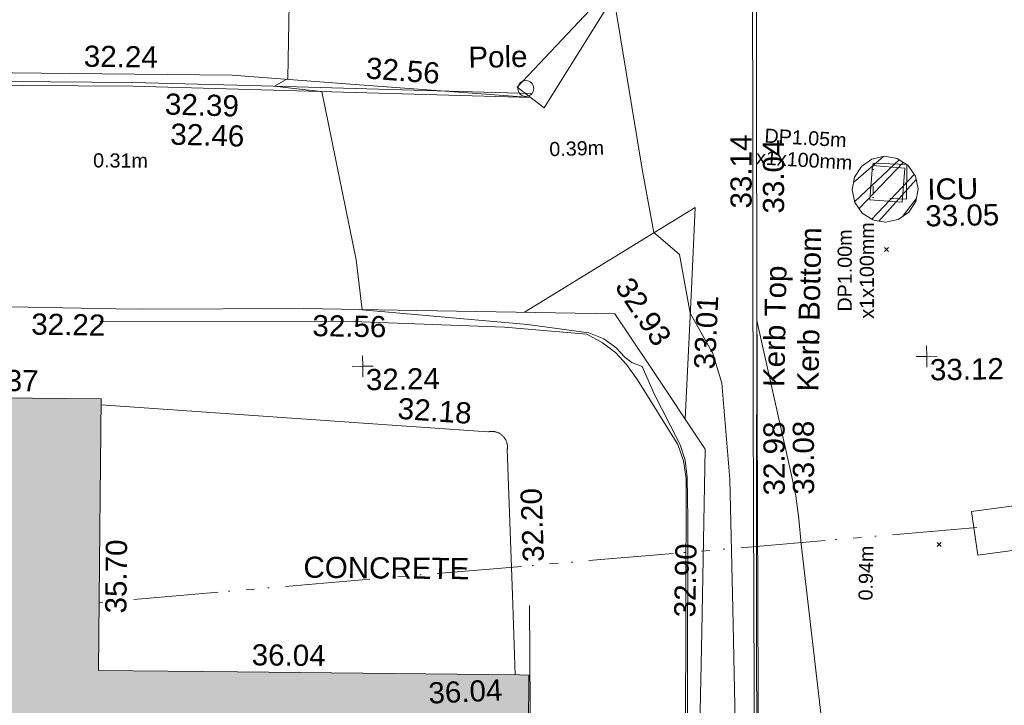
# Model space of a CAD drawing. Header units: millimetres. Extents: x -290717 to 520720, y -103372 to 287762.
# Tile 304 of 375: x 167488 to 184944, y 251636 to 263789. Entities that reach past the tile are written whole.
import ezdxf

# ---------------------------------------------------------------- set-up
doc = ezdxf.new("R2010")
doc.units = ezdxf.units.MM
for name, pattern in [('IMPORT-HIDDEN2 _3_', [4762.5, 3175, -1587.5]), ('IMPORT-UG_DRAINAGE_SURFACE_QLB4 _2_', [2700, 1500, -300.0000000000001, 0, -250, 150, -300.0000000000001, 0, -200]), ('IMPORT-UG_ELEC_LV_QLB2 _2_', [2700, 1500, -300.0000000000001, 0, -250, 150, -300.0000000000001, 0, -200]), ('IMPORT-UG_ELEC_STREET LIGHTING_QLB2 _2_', [2700, 1500, -300.0000000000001, 0, -250, 150, -300.0000000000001, 0, -200]), ('IMPORT-UG_UNIDENTIFIED_QLA _2_', [2350, 1500, -300.0000000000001, 0, -50, 150, -300.0000000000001, 0, -50])]:
    doc.linetypes.add(name, pattern=pattern)
for name, color, linetype, lineweight, true_color in [('00_TOPO_FURN_POLE', 7, 'Continuous', 9, 0x666666), ('00_UAV_BUILDING_CANOPY', 7, 'Continuous', 9, 0xff7fff), ('00_UAV_CONCRETE', 9, 'Continuous', 9, 0x808080), ('00_UAV_FENCE', 7, 'Continuous', 9, 0x264c2f), ('00_UAV_FORM_LINES', 7, 'Continuous', 9, 0x666666), ('00_UAV_FURN_POLE', 7, 'Continuous', 9, 0x666666), ('00_UAV_GATE', 7, 'Continuous', 9, 0xa50000), ('00_UAV_KERB_BOTTOM', 1, 'Continuous', 9, 0xff0000), ('00_UAV_KERB_TOP', 7, 'Continuous', 9, 0xa500a5), ('00_UAV_LEVEL_SPOT', 7, 'Continuous', 9, 0x666666), ('00_UAV_SERV_IC', 5, 'Continuous', 9, 0x0000ff), ('01_DTM_CONTOUR_MJR', 7, 'Continuous', 9, 0x7f3f00), ('01_DTM_CONTOUR_MNR', 7, 'Continuous', 9, 0xa5a552), ('12333-PUM-2D-U-0001-C01 - Rev2_REVIT IMPORT_dwg', 7, 'Continuous', 9, 0x767676), ('A_RHA_Line', 7, 'Continuous', 9, 0x00a600), ('PUM-CHAMBER EXTENTS', 6, 'IMPORT-HIDDEN2 _3_', 9, 0xff00ff), ('PUM-ELECTRIC-LV-QLB2', 1, 'IMPORT-UG_ELEC_LV_QLB2 _2_', 9, 0xff0000), ('PUM-SURFACE-QLB4', 4, 'IMPORT-UG_DRAINAGE_SURFACE_QLB4 _2_', 9, 0x00ffff), ('PUM-UNIDENTIFIED UTILITIES-QLA', 7, 'IMPORT-UG_UNIDENTIFIED_QLA _2_', 9, 0x52a500)]:
    doc.layers.add(name, color=color, linetype=linetype, lineweight=lineweight, true_color=true_color)
for name, color, linetype, lineweight in [('00_UAV_SURVEY_TEXT', 7, 'Continuous', 9), ('A_RHA_Detail', 7, 'Continuous', 9), ('GEN-TEXT', 7, 'Continuous', 9)]:
    doc.layers.add(name, color=color, linetype=linetype, lineweight=lineweight)
doc.styles.add('Arial_1', font='arial.ttf', dxfattribs={"height": 250})
doc.styles.add('Swis721 Lt BT_2', font='swissl.ttf', dxfattribs={"height": 375})

# ---------------------------------------------------------------- blocks, each defined once
blk = doc.blocks.new('12333-PUM-2D-U-0001-C01 - Rev2_REVIT IMPORT_dwg_POLE_2-2077241-Site Location Plan Existing')
at = {"layer": '00_TOPO_FURN_POLE', "color": 254, "true_color": 0xcccccc}
blk.add_circle((0, 0), 375.0000000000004, dxfattribs=at)
blk = doc.blocks.new('12333-PUM-2D-U-0001-C01 - Rev2_REVIT IMPORT_dwg__U66-2077596-Site Location Plan Existing')
at = {"layer": '00_UAV_GATE', "color": 9, "true_color": 0xe1aaaa, "flags": 128}
blk.add_lwpolyline([(-234.3096918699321, 187.3471865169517), (234.3096918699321, -187.3471865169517), (-4008.378191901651, -4532.770813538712), (-3539.758808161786, -4907.465186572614)], close=True, dxfattribs=at)
blk = doc.blocks.new('12333-PUM-2D-U-0001-C01 - Rev2_REVIT IMPORT_dwg_UAV-2077255-Site Location Plan Existing')
at = {"layer": '00_UAV_LEVEL_SPOT', "color": 254, "true_color": 0xcccccc, "flags": 128}
for points in [[(500.0000000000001, 0), (0, 0), (0, 500.0000000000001)], [(0, -500.0000000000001), (0, 0), (-500.0000000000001, 0)]]:
    blk.add_lwpolyline(points, dxfattribs=at)
blk = doc.blocks.new('12333-PUM-2D-U-0001-C01 - Rev2_REVIT IMPORT_dwg_MGS62954_T2_Galway_ITM_3d_Rev1-2077680-Site Location Plan Existing')
at = {"layer": '00_UAV_CONCRETE', "color": 254, "true_color": 0xcccccc, "flags": 128}
blk.add_lwpolyline([(534075352.4602575, 725809399.3611289), (534080333.2331771, 725808961.925258), (534082197.0470001, 725808798.2360003), (534082208.3991053, 725808800.7485151), (534082219.8464659, 725808802.7834492), (534082231.3689995, 725808804.3372326), (534082242.9464915, 725808805.4071395), (534082254.5586311, 725808805.991293), (534082266.1850468, 725808806.0886679), (534082277.8053417, 725808805.6990939), (534082289.39913, 725808804.823254), (534082300.9460723, 725808803.4626849), (534082312.4259111, 725808801.6197735), (534082323.8185071, 725808799.2977531), (534082335.1038737, 725808796.5006968), (534082346.2622125, 725808793.233512), (534082357.2739483, 725808789.5019304), (534082368.1197622, 725808785.3124982), (534082378.7806274, 725808780.6725657), (534082389.2378411, 725808775.5902721), (534082399.4730574, 725808770.0745342), (534082409.4683207, 725808764.1350279), (534082419.2060958, 725808757.7821734), (534082428.6692993, 725808751.0271158), (534082437.8413294, 725808743.8817058), (534082446.7060955, 725808736.3584787), (534082455.2480456, 725808728.4706327), (534082463.452194, 725808720.2320062), (534082471.3041484, 725808711.6570522), (534082478.7901334, 725808702.7608142), (534082485.8970162, 725808693.5588992), (534082492.6123286, 725808684.0674503), (534082498.9242902, 725808674.3031191), (534082504.8218274, 725808664.2830353), (534082507.0470002, 725808660.2360002), (534082512.3483424, 725808649.8881118), (534082517.2117099, 725808639.3273032), (534082521.6285707, 725808628.5721017), (534082525.5911759, 725808617.6413751), (534082529.0925741, 725808606.5542998), (534082532.1266223, 725808595.3303269), (534082534.6879979, 725808583.9891461), (534082536.7722076, 725808572.5506544), (534082538.3755946, 725808561.0349185), (534082539.4953462, 725808549.4621412), (534082540.129498, 725808537.8526244), (534082540.2769375, 725808526.226736), (534082539.9374059, 725808514.6048712), (534082539.1114991, 725808503.0074189), (534082537.8006656, 725808491.4547248), (534082537.0470001, 725808486.2360002), (534082583.4708555, 725805903.0419214), (534082608.9831965, 725804483.4414332)], dxfattribs=at)
at = {"layer": '00_UAV_FENCE', "color": 254, "true_color": 0xcccccc, "flags": 128}
for points in [[(534040236.5966402, 725811621.3257229), (534044811.3240001, 725812382.849), (534045165.2756459, 725812441.7828896), (534049892.3240002, 725813228.8490003), (534050095.5373529, 725813263.728904), (534054984.3240001, 725814102.8490001), (534055022.6383213, 725814110.7843702), (534058499.324, 725814830.8489999), (534059928.9222766, 725815058.6848341), (534061994.3240001, 725815387.8490002), (534064902.0096611, 725815427.3198463), (534066414.3240001, 725815447.8490001), (534069899.4347883, 725815394.1241018), (534072382.3240001, 725815355.849), (534074893.3268316, 725815282.2835544), (534077775.3240001, 725815197.8490002), (534079872.7045814, 725815004.9772947), (534083060.3240001, 725814711.8490001)], [(534082886.7217533, 725810907.087553), (534085941.3240001, 725812708.8490001), (534085848.9626503, 725811270.76951), (534085700.5664679, 725808960.2196243)], [(534085699.0470001, 725790248.2360001), (534085740.8931373, 725791606.4160599), (534085743.0610672, 725791676.779525), (534085848.0470001, 725794436.2360002), (534085853.9828314, 725795192.7184618), (534085869.324, 725797147.8490001), (534085849.4254252, 725800192.3309445), (534085833.324, 725802655.849), (534085926.5001746, 725805190.5046549), (534086045.324, 725808422.8490001), (534085092.0223545, 725809908.7521424), (534084486.3240001, 725810852.849), (534080628.031326, 725810983.674155), (534078971.3240001, 725811039.8490001), (534076118.3240002, 725811080.849), (534075641.9864571, 725811097.3114545), (534073456.3240002, 725811172.849)]]:
    blk.add_lwpolyline(points, dxfattribs=at)
at = {"layer": '00_UAV_FORM_LINES', "color": 254, "true_color": 0xcccccc, "flags": 128}
for points in [[(534075354.0470001, 725810881.2360002), (534079831.0470001, 725810796.2360002), (534082526.0470001, 725810647.2360002), (534083983.0470001, 725810501.2360002), (534084254.047, 725810340.2360002), (534084487.0470001, 725810166.2360001), (534084676.0470001, 725809952.2360002), (534084865.0470001, 725809674.2360001), (534085559.0470001, 725808516.2360002), (534085654.047, 725808224.2360001), (534085699.0470001, 725807912.2360002), (534085563.047, 725801028.2360001), (534085399.0470001, 725797069.2360001), (534085230.0470001, 725793998.2360002), (534085252.0470001, 725791758.2360002), (534085364.047, 725789994.2360002), (534085250.0470001, 725786979.2360002), (534085324.0470001, 725784288.2360002), (534085338.0470001, 725782243.2360001), (534085386.0469999, 725779444.2360002), (534085303.047, 725772293.2360001), (534085308.0470001, 725768355.2360002)], [(534082884.047, 725805710.2360003), (534082832.0470001, 725801222.2360002), (534082781.047, 725797994.2360002), (534082808.047, 725795342.2360002), (534082753.0470001, 725793529.2360002), (534082657.0470001, 725791443.2360002), (534082469.0470001, 725789152.2360001)]]:
    blk.add_lwpolyline(points, dxfattribs=at)
at = {"layer": '00_UAV_KERB_BOTTOM', "color": 254, "true_color": 0xcccccc, "flags": 128}
for points in [[(534087127.3925, 725818710.967), (534087055.6785406, 725814082.400611), (534087020.3925001, 725811804.967), (534086978.7754127, 725809083.3318887), (534086952.3925001, 725807357.967), (534086908.3600983, 725804083.9448671), (534086890.3925002, 725802747.967)], [(534083060.324, 725814711.8490001), (534078083.0718437, 725814938.5967692), (534076010.5120001, 725815033.0160002), (534073095.2009416, 725815106.9019696), (534071433.5120001, 725815149.016), (534068098.8865773, 725815243.1329516), (534066579.512, 725815286.016), (534064479.512, 725815314.0159999), (534063616.6234485, 725815257.9040569), (534063288.5120001, 725815227.0160002), (534063105.5081211, 725815204.4317069), (534062430.3113397, 725815121.106467), (534061591.5120001, 725814982.016), (534060068.5119999, 725814746.0159999), (534058165.3316913, 725814440.7223341), (534057643.512, 725814357.0159999), (534055958.512, 725814065.016), (534053960.512, 725813723.0159999), (534053238.7362542, 725813602.8329962), (534050765.5120001, 725813191.0159999), (534048310.5562697, 725812769.548912), (534046676.512, 725812489.0160002), (534043378.2614954, 725811961.8406023), (534043285.512, 725811947.016)]]:
    blk.add_lwpolyline(points, dxfattribs=at)
at = {"layer": '00_UAV_KERB_TOP', "color": 254, "true_color": 0xcccccc, "flags": 128}
for points in [[(534087057.4009004, 725818712.051434), (534086987.1000257, 725814174.688427), (534086950.4009005, 725811806.0514342), (534086910.1785321, 725809175.6268855), (534086882.3996968, 725807358.9728038), (534086839.5950975, 725804176.2437335), (534086820.3988298, 725802748.9083468)], [(534083063.5096731, 725814781.7764732), (534078086.2540181, 725815008.5244015), (534076012.9918483, 725815102.9756281), (534073098.3836907, 725815176.8437835), (534071435.386215, 725815218.9909774), (534068102.0692717, 725815313.0709983), (534066580.9661577, 725815356.0028334), (534064477.7046748, 725815384.0463195), (534063611.0707442, 725815327.6908218), (534063280.9432696, 725815296.6129786), (534063108.6254771, 725815275.3474427), (534062420.2946819, 725815190.4013498), (534061580.4265983, 725815051.1336626), (534060057.6088186, 725814815.1618992), (534058168.3823617, 725814512.1066034), (534057631.9917748, 725814426.0629176), (534055946.6306697, 725814134.0003401), (534053948.8581256, 725813792.0392741), (534053241.7716125, 725813674.3021771), (534050753.8410559, 725813260.0364317), (534048313.5724376, 725812841.0908289), (534046665.0653545, 725812558.0749396), (534043381.3100927, 725812033.2163868), (534043274.1549, 725812016.089252)]]:
    blk.add_lwpolyline(points, dxfattribs=at)
at = {"layer": '00_UAV_SERV_IC', "color": 254, "true_color": 0xcccccc, "flags": 128}
for points in [[(534089041.3925, 725812792.967), (534089096.3925, 725813397.967), (534089668.1783205, 725813345.9864708), (534089613.1783205, 725812740.9864707)], [(534090841.3925, 725806459.967), (534090748.3925, 725807236.9669999), (534091500.268344, 725807326.9598616), (534091593.268344, 725806549.9598615)]]:
    blk.add_lwpolyline(points, close=True, dxfattribs=at)
at = {"layer": '01_DTM_CONTOUR_MJR', "color": 254, "true_color": 0xcccccc, "flags": 128}
blk.add_lwpolyline([(534085601.6908025, 725801281.6889185), (534085717.6264912, 725807198.160938), (534085718.6170213, 725807937.1276598), (534085684.0408234, 725808237.0204117), (534085601.2842707, 725808511.5746387), (534085575.1529949, 725808567.623698), (534085159.2353608, 725809422.5818), (534084953.645818, 725809907.6479312), (534084769.8603016, 725809980.9601166), (534084653.5714356, 725810075.1879369), (534084490, 725810252.5225224), (534084282.7336102, 725810409.5589213), (534084015.7, 725810524.5000001), (534082933.0686184, 725810691.1294509), (534080010, 725811000.0000001), (534079915.0733784, 725811888.0242784), (534079360, 725814880), (534079017.05932, 725814923.3666909), (534078520.0000001, 725814990), (534078759.2609649, 725815122.1042415), (534078810.2525284, 725816451.8540155)], dxfattribs=at)
at = {"layer": '01_DTM_CONTOUR_MNR', "color": 254, "true_color": 0xcccccc, "flags": 128}
for points in [[(534088054.6660277, 725803299.4328437), (534087715.7430712, 725806713.0791297), (534087684.9286261, 725807161.4847964), (534087634.679395, 725807568.5517699), (534087571.3575485, 725807906.3661203), (534087000, 725810690.0000002), (534086934.076412, 725807360), (534086886.0416667, 725804574.7916667), (534086869.4426752, 725802750)], [(534086496.9622062, 725802720.6329279), (534086485.1167017, 725805592.427141), (534086470.3065779, 725807883.222925), (534086359.7423409, 725809586.6961511), (534086208.8485665, 725810120.1747313), (534085820.0000001, 725810840.0000001), (534085649.8071553, 725811885.5268711), (534085441.7818336, 725812070.9063519), (534085200.0000001, 725812280), (534085026.2571757, 725813344.543628), (534085016.7847034, 725813373.5609946), (534084589.3301784, 725816282.5669003)]]:
    blk.add_lwpolyline(points, dxfattribs=at)
blk.add_blockref('12333-PUM-2D-U-0001-C01 - Rev2_REVIT IMPORT_dwg__U66-2077596-Site Location Plan Existing', (534086834.3925, 725819431.9670001))
at = {"xscale": 0.375, "yscale": 0.375, "zscale": 0.375}
for name, p in [('12333-PUM-2D-U-0001-C01 - Rev2_REVIT IMPORT_dwg_POLE_2-2077241-Site Location Plan Existing', (534082977.3925, 725814871.967)), ('12333-PUM-2D-U-0001-C01 - Rev2_REVIT IMPORT_dwg_UAV-2077255-Site Location Plan Existing', (534080000.0000001, 725810000)), ('12333-PUM-2D-U-0001-C01 - Rev2_REVIT IMPORT_dwg_UAV-2077255-Site Location Plan Existing', (534090000.0000001, 725810000))]:
    blk.add_blockref(name, p, dxfattribs=at)
at = {"layer": '00_UAV_BUILDING_CANOPY', "color": 251, "true_color": 0x666666, "char_height": 375, "width": 1495.902363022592, "attachment_point": 1, "line_spacing_factor": 1.005061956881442, "style": 'Swis721 Lt BT_2'}
for s, insert, rotation in [('35.37', (534072944.5389771, 725810066.8795233), 358.39820237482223), ('35.70', (534075357.9796851, 725805701.104975), 88.39820237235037), ('36.04', (534077947.82233, 725805109.209001), 358.39820237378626), ('36.04', (534081058.2900073, 725804374.710857), 1.5506028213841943)]:
    blk.add_mtext(s, dxfattribs=dict(at, insert=insert, rotation=rotation))
at = {"layer": '00_UAV_CONCRETE', "color": 251, "true_color": 0x666666, "char_height": 375, "width": 1495.902363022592, "attachment_point": 1, "line_spacing_factor": 1.005061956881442, "style": 'Swis721 Lt BT_2'}
for s, insert, rotation in [('32.18', (534080625.6012838, 725809433.383904), 354.9808821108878), ('32.20', (534082779.3219262, 725806475.0393128), 91.02957989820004)]:
    blk.add_mtext(s, dxfattribs=dict(at, insert=insert, rotation=rotation))
at = {"layer": '00_UAV_FENCE', "color": 251, "true_color": 0x666666, "char_height": 375, "width": 1495.902363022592, "attachment_point": 1, "line_spacing_factor": 1.005061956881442, "style": 'Swis721 Lt BT_2'}
for s, insert, rotation in [('32.24', (534075157.7222462, 725815769.9795964), 358.3218719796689), ('32.56', (534080167.0033642, 725815475.2331728), 354.74595011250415), ('32.93', (534084796.7314463, 725811534.8880701), 302.68276089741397), ('32.22', (534074144.7177432, 725811040.0981392), 358.0206181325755), ('32.56', (534079126.966446, 725810925.1048828), 358.0579859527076), ('33.01', (534085867.08999, 725809854.0164766), 86.32519808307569), ('32.90', (534085440.7888624, 725805458.5286939), 87.89470466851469)]:
    blk.add_mtext(s, dxfattribs=dict(at, insert=insert, rotation=rotation))
at = {"layer": '00_UAV_FURN_POLE', "insert": (534081967.4216615, 725815631.0603691), "char_height": 375, "width": 1191.972994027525, "attachment_point": 1, "line_spacing_factor": 1.005061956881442, "style": 'Swis721 Lt BT_2'}
blk.add_mtext('Pole', dxfattribs=at)
at = {"layer": '00_UAV_KERB_BOTTOM', "color": 251, "true_color": 0x666666, "char_height": 375, "attachment_point": 1, "line_spacing_factor": 1.005061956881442, "style": 'Swis721 Lt BT_2'}
for s, insert, width, rotation in [('32.39', (534076584.5022955, 725814897.8592576), 1495.902363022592, 357.39159014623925), ('33.04', (534087141.3498374, 725812582.6754984), 1495.902363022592, 89.11234319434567), ('Kerb Bottom', (534087691.4261376, 725809423.1877184), 3414.456504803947, 87.91607306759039), ('32.98', (534087064.7815686, 725807585.6605787), 1495.902363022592, 89.12394662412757)]:
    blk.add_mtext(s, dxfattribs=dict(at, insert=insert, width=width, rotation=rotation))
at = {"layer": '00_UAV_KERB_TOP', "color": 251, "true_color": 0x666666, "char_height": 375, "attachment_point": 1, "line_spacing_factor": 1.005061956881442, "style": 'Swis721 Lt BT_2'}
for s, insert, width, rotation in [('32.46', (534076671.0164183, 725814363.4246806), 1495.902363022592, 357.39159013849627), ('33.14', (534086567.4288375, 725812682.7929765), 1495.902363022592, 89.11234319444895), ('Kerb Top', (534087091.4048511, 725809511.8922669), 2493.170605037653, 87.91607306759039), ('33.08', (534087585.3374563, 725807590.5724107), 1495.902363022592, 89.1239465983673)]:
    blk.add_mtext(s, dxfattribs=dict(at, insert=insert, width=width, rotation=rotation))
at = {"layer": '00_UAV_LEVEL_SPOT', "char_height": 375, "width": 1495.902363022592, "attachment_point": 1, "line_spacing_factor": 1.005061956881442, "style": 'Swis721 Lt BT_2'}
for s, insert in [('32.24', (534080051.8765643, 725809949.1441547)), ('33.12', (534090051.8765643, 725809949.1441547))]:
    blk.add_mtext(s, dxfattribs=dict(at, insert=insert))
at = {"layer": '00_UAV_SERV_IC', "color": 251, "true_color": 0x666666, "char_height": 375, "attachment_point": 1, "line_spacing_factor": 1.005061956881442, "style": 'Swis721 Lt BT_2'}
for s, insert, width in [('ICU', (534090062.4601159, 725813149.7183577), 1021.012723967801), ('33.05', (534090017.6319653, 725812679.3393569), 1495.902363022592)]:
    blk.add_mtext(s, dxfattribs=dict(at, insert=insert, width=width))
at = {"layer": '00_UAV_SURVEY_TEXT', "color": 251, "true_color": 0x666666, "insert": (534078892.3972673, 725806646.0232573), "char_height": 375, "width": 3286.236302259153, "attachment_point": 1, "rotation": 358.46470020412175, "line_spacing_factor": 1.005061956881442, "style": 'Swis721 Lt BT_2'}
blk.add_mtext('CONCRETE', dxfattribs=at)
blk = doc.blocks.new('12333-PUM-2D-U-0001-C01 - Rev2_REVIT IMPORT_dwg-1620468-Site Location Plan Existing')
at = {"layer": 'PUM-CHAMBER EXTENTS', "true_color": 0xffaaff}
h = blk.add_hatch(dxfattribs=at)
h.set_pattern_fill('FP_3', color=211, style=0, pattern_type=2)
h.set_pattern_definition([(45, (-533641079.65, -725615854.3560001), (-265.1650429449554, 265.1650429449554), []), (45, (-533640902.873, -725615854.3560001), (-265.1650429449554, 265.1650429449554), [])])
h.paths.add_polyline_path([(448233.8860238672, 196535.7817545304), (448457.7981985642, 196580.3206552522), (448647.6217743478, 196707.1567135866), (448774.4578326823, 196896.9802893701), (448818.9967334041, 197120.892464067), (448773.2460067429, 197346.618264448), (448647.6217743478, 197534.6282145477), (448457.7981985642, 197661.4642728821), (448233.8860238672, 197706.003173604), (448009.9738491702, 197661.4642728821), (447820.1502733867, 197534.6282145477), (447693.314215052, 197344.8046387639), (447648.7753143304, 197120.8924640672), (447698.6495067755, 196888.9954610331), (447820.1502733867, 196707.1567135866), (448009.9738491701, 196580.3206552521), (448213.5304082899, 196539.8307382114)])
at = {"layer": 'GEN-TEXT', "color": 253, "true_color": 0xaaaaaa}
for p, q in [((448204.994813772, 196017.2884822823), (448275.7054918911, 196087.9991604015)), ((448275.7054918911, 196017.2884822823), (448204.994813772, 196087.9991604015)), ((449048.994813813, 190771.2884822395), (449119.7054919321, 190841.9991603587)), ((449119.7054919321, 190771.2884822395), (449048.994813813, 190841.9991603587))]:
    blk.add_line(p, q, dxfattribs=at)
at = {"layer": 'PUM-CHAMBER EXTENTS', "color": 211, "linetype": 'Continuous', "true_color": 0xffaaff, "flags": 128}
blk.add_lwpolyline([(448818.9967334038, 197120.8924640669), (448774.457832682, 197344.8046387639), (448735.3663324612, 197403.3092032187), (448647.6217743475, 197534.6282145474), (448457.798198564, 197661.4642728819), (448233.886023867, 197706.0031736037), (448009.9738491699, 197661.4642728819), (447820.1502733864, 197534.6282145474), (447706.9622171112, 197365.2303172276), (447693.3142150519, 197344.8046387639), (447648.7753143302, 197120.8924640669), (447693.3142150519, 196896.9802893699), (447820.1502733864, 196707.1567135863), (448009.9738491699, 196580.3206552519), (448050.6597721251, 196572.2277220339), (448233.886023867, 196535.78175453), (448457.798198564, 196580.3206552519), (448647.6217743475, 196707.1567135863), (448774.457832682, 196896.9802893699)], close=True, dxfattribs=at)
at = {"layer": 'PUM-SURFACE-QLB4', "color": 131, "true_color": 0xaaffff}
blk.add_line((449755.3501528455, 191095.6438212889), (434174.8948291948, 190043.5089952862), dxfattribs=at)
at = {"layer": 'PUM-UNIDENTIFIED UTILITIES-QLA', "color": 9, "true_color": 0xc5e1aa, "flags": 128}
blk.add_lwpolyline([(448033.3501528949, 197584.6438213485), (448624.3501529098, 197553.6438213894), (448611.3501528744, 196941.6438213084), (448020.3501529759, 196972.6438212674)], close=True, dxfattribs=at)
blk.add_blockref('12333-PUM-2D-U-0001-C01 - Rev2_REVIT IMPORT_dwg_MGS62954_T2_Galway_ITM_3d_Rev1-2077680-Site Location Plan Existing', (-533641079.6498471, -725615854.3561786))
at = {"layer": 'PUM-ELECTRIC-LV-QLB2', "char_height": 250, "attachment_point": 2, "line_spacing_factor": 0.9417779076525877, "style": 'Arial_1'}
for s, insert, width, rotation in [('DP1.05m\\Px1x100mm', (446849.109001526, 198181.8476461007), 2038.461589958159, 355.6998452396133), ('0.31m', (434692.8113808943, 197992.7372311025), 1160.025439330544, 358.6674281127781), ('0.39m', (442778.323242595, 198065.4697389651), 1160.025439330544, 0.561843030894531), ('DP1.00m\\Px1x100mm', (447367.813741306, 195696.0607977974), 2038.461589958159, 88.96954644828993), ('0.94m', (447650.2923833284, 190329.8555659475), 1160.025439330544, 87.98479411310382)]:
    blk.add_mtext(s, dxfattribs=dict(at, insert=insert, width=width, rotation=rotation))

msp = doc.modelspace()

# ---------------------------------------------------------------- hatches: boundary and pattern name
at = {"layer": 'A_RHA_Detail', "true_color": 0xc0c0c0}
h = msp.add_hatch(color=9, dxfattribs=at)
h.paths.add_polyline_path([(-80880.60083898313, -68502.79057078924), (-80400.86592458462, -68483.4150911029), (-80400.86592458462, -62984.64684182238), (-24474.85765180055, -63009.32043784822), (-24456.14471274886, -50840.30023854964), (-36622.55041054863, -50831.65104346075), (-36622.5504104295, -44228.57792609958), (-50959.05265825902, -44213.68205212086), (-50959.05265825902, -42573.78171509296), (-54563.93258049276, -42571.21897729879), (-54565.69773355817, -45054.17447471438), (-92408.82109324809, -45027.27149617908), (-92411.78875845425, -49201.74309219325), (-100061.9988811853, -49201.74309219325), (-100052.221444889, -64852.82557835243), (-86120.90825231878, -64852.82557835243), (-86092.16626519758, -62957.90041523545), (-84861.10047611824, -62957.90041520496), (-84854.79054275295, -68240.10973718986), (-80870.60226895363, -68240.10973718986)])
h.paths.add_polyline_path([(-137238.9269955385, -68461.93840922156), (-132719.7426408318, -68433.06336920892), (-132847.0731201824, -62850.0428228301), (-130454.6837966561, -62916.63108081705), (-130498.2830220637, -61355.8539363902), (-117581.136331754, -61423.42893434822), (-117492.3908565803, -49183.91309186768), (-125136.5200282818, -49178.47881939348), (-125133.5727033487, -45032.61887132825), (-163007.1824077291, -45005.69421944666), (-163007.1824077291, -44090.29634113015), (-163123.8521375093, -44090.21339942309), (-163122.6389897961, -42383.751842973), (-166563.8543420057, -42383.75184295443), (-166565.0349082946, -44044.3982420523), (-193158.4656786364, -44025.49275802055), (-193195.152889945, -62863.6565097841), (-137269.7106414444, -62916.63108078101), (-137254.3708868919, -65679.90523788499)])
h.paths.add_polyline_path([(120310.9497607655, -32334.2823016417), (120312.4652266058, -31610.73011961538), (133451.2244789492, -31638.24899384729), (133469.2230092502, -19717.98315777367), (121295.7536929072, -19692.48606427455), (121319.8434528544, -8190.941560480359), (112277.0825929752, -8172.001674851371), (112263.1769726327, -14811.12345451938), (78285.85310969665, -14739.95861435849), (78292.82277619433, -8167.077575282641), (76545.55099677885, -8163.40371230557), (69355.76844230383, -8152.931592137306), (69353.66597202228, -9156.746357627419), (68372.60878942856, -9154.691552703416), (68372.60878942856, -13705.52853212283), (69333.72334743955, -13707.54156767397), (69325.07112544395, -16249.53369225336), (66623.4489111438, -16249.53369225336), (66619.79243932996, -17995.29925522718), (65989.07757491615, -17995.29925522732), (65985.44262769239, -19730.78799479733), (57152.23993372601, -19712.28702423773), (57127.42535098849, -31559.89461998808), (70277.87165423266, -31587.43801817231), (70277.87165428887, -32271.74147154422), (78263.96947906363, -32285.12944888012), (78266.62669288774, -31019.79372153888), (112335.8856506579, -31091.15111856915), (112335.8856506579, -32317.57330550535), (119781.4233959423, -32333.17321910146)])
h.paths.add_polyline_path([(7503.71740934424, -1791.43926322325), (15482.43097389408, -674.0213230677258), (15484.0826184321, 148.1327206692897), (56188.28042539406, 205.5276654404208), (56155.8432600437, 14338.31663138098), (18016.62665932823, 14236.4814953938), (17967.9025208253, 34313.18372075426), (21727.10644861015, 34324.06926249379), (21708.9097307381, 40608.10218319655), (18009.66447156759, 40608.10218325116), (17995.54603703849, 45483.75063445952), (9770.084212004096, 45420.63294734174), (3966.216019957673, 45443.14492469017), (3984.771235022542, 14176.56786831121), (1023.062455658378, 14176.56786840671), (-276.5134647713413, 14190.52623465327), (-231.6790044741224, 5976.811441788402), (-226.4491536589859, 193.7444677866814), (1220.250839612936, 179.5999159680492), (7477.609307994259, 143.2867556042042), (7488.638446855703, -674.0213230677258)])
h.paths.add_polyline_path([(77755.59663317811, 53.47451145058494), (77729.51881611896, 1699.844979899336), (94464.47132486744, 1659.976083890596), (94606.37913471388, 17991.39023626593), (88810.41901146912, 18015.03260816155), (88799.89418497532, 14436.74271609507), (69413.88950349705, 14457.87738898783), (69377.35724448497, 99.62816357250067), (70760.85642036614, 92.0068082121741)])
h.paths.add_polyline_path([(61252.12079698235, 46453.95617369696), (105774.7348988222, 46472.68783510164), (105768.2642197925, 61852.61234310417), (92285.13876306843, 61852.61234310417), (92308.59670397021, 65784.30757142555), (96107.46680002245, 65767.6044524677), (96059.6808111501, 75209.20847378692), (101084.8427276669, 75071.88872768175), (104988.0046543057, 74765.36560410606), (108403.6894220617, 74363.84089439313), (112009.2703903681, 73787.25420864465), (115645.3524814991, 73049.69667210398), (116890.8108050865, 72761.69136255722), (120208.9929832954, 71893.18353872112), (120865.241739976, 71703.68487155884), (124135.6329505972, 70669.67317909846), (127435.6253142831, 69480.50055823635), (127820.4368655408, 69394.93141813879), (128274.3081769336, 69331.69585757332), (128731.879114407, 69306.66104520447), (129189.9401456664, 69320.00258265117), (129645.2782985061, 69371.62688830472), (130094.6997111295, 69461.17185607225), (130535.0520071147, 69588.00939078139), (130963.2464342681, 69751.2498188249), (131376.279516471, 69949.74812593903), (131771.254123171, 70182.11198906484), (132162.5575600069, 70460.54046602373), (132496.0921582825, 70741.69081117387), (132820.8713676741, 71064.98072578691), (133117.4593294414, 71414.31364276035), (133383.77568926, 71787.23923958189), (133616.5473239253, 72178.53728446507), (133817.1647262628, 72590.54524901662), (133982.6025969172, 73017.89547517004), (134111.7005086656, 73457.59040804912), (134203.5529320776, 73906.545904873), (134257.5155882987, 74361.61286220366), (134272.5462649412, 74819.59931534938), (134250.5259874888, 75277.29281749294), (134189.6227572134, 75731.48297750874), (134090.9274700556, 76178.98397761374), (133955.1324028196, 76616.65691996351), (133783.1900598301, 77041.4318434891), (133576.3064937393, 77450.3292564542), (133335.9328436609, 77840.48103831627), (133063.7551572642, 78209.15055536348), (132761.6825665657, 78553.75185442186), (132431.8338935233, 78871.86780505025), (132076.5227904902, 79161.26705200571), (131698.2415079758, 79419.91966864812), (131299.6434187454, 79646.01139199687), (131093.5942456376, 79746.34209763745), (132146.0467355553, 83110.22226149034), (122787.763295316, 86282.54285521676), (121604.3555410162, 82800.35918872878), (117095.9864226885, 83870.84033788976), (116841.9598400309, 83526.35449576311), (116120.5435466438, 91221.9361197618), (110237.7341284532, 91274.27491024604), (110194.3680786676, 90435.39030217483), (104988.0046543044, 90486.49901569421), (104973.2761846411, 94309.82427956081), (103746.1314668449, 94309.82427962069), (103839.9937121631, 122852.1474272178), (96365.09202303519, 122931.9599471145), (96350.3400238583, 123952.416858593), (104555.5505249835, 123902.1925258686), (104607.3234457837, 120248.5396157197), (125502.5015002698, 120134.193340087), (125662.0200253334, 137657.3796883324), (114479.5865733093, 137699.2256881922), (114382.3062641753, 129149.9458158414), (104644.1590035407, 129187.997507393), (104577.9931702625, 126217.3903165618), (101184.4926405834, 126159.1566967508), (101264.6166812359, 135959.2655565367), (89967.23177303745, 135988.8856164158), (89927.63362986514, 125823.6463181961), (93630.53562299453, 125840.7948842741), (93580.6568888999, 122931.9599471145), (88697.38835373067, 122904.7310127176), (88679.38989541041, 95739.0914377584), (86378.25848993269, 95739.0914377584), (86378.18187189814, 96178.10083375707), (83279.5074328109, 96200.92083330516), (83273.62493422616, 95735.74732136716), (70169.67509616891, 95733.22421950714), (70166.2684274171, 96272.07409350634), (66674.99731291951, 96257.14073659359), (66654.74538556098, 95755.71092140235), (65784.77231076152, 95755.71092140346), (65887.65094981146, 117470.6305650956), (53473.34271625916, 117487.9046429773), (53434.44066306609, 98570.4634906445), (40649.41626913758, 98570.46349066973), (40610.16711556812, 94406.01479082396), (38853.82372865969, 94410.36303444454), (38848.65589191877, 89463.65332732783), (40612.46601909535, 89518.45976927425), (40665.38257359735, 86257.73741131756), (38372.19584673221, 86305.7230928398), (38369.79373532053, 76901.0507917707), (50937.95125076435, 76944.40198877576), (50922.88567283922, 74598.78180893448), (56484.90611318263, 74588.85093774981), (56484.9061131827, 75194.85181998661), (92465.40372273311, 75233.02581663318), (92645.92783659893, 71766.64845097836), (89810.5550181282, 69362.83965827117), (85313.16173971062, 69360.94750424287), (85313.16173971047, 66907.40508090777), (75210.14498260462, 66903.15451592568), (75210.14498260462, 63815.70944554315), (70819.40014306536, 63815.70999204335), (70819.21601502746, 64253.35708063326), (69456.8341568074, 64253.35708063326), (69455.71957374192, 66901.99623168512), (61303.3285675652, 66898.56680686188), (61304.56054652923, 63970.32021231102), (70500.41048205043, 63970.32021223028), (70500.40885431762, 61852.59006210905), (61245.64388480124, 61848.69637492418), (61252.12079698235, 46455.07044720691)])
h.paths.add_polyline_path([(-17153.16561239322, 48569.32684293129), (-17153.16561227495, 60770.38083690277), (-29362.88357762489, 60774.7042869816), (-29362.88357762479, 67399.20394583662), (-43507.25361058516, 67405.01911302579), (-43488.53133082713, 69093.07334179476), (-45766.41866234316, 69109.32868391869), (-45794.34620035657, 67405.01911302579), (-47272.11273197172, 67404.21245453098), (-47272.44887636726, 66454.91798912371), (-86004.56386335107, 66468.6329952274), (-86006.66970790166, 60521.58362724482), (-92662.8772251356, 60521.58362724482), (-92666.53762789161, 50184.35611936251), (-79752.016597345, 50179.78302554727), (-79752.016597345, 48591.49323813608), (-17157.71631240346, 48569.32845421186)])
h.paths.add_polyline_path([(-201056.4185879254, 48628.75479108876), (-138377.9751621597, 48634.64535782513), (-138377.9751621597, 50133.28202330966), (-125467.710581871, 50134.49533928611), (-125468.6909603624, 60566.19036866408), (-132186.8595615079, 60565.86652591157), (-132187.4203588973, 66533.01978768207), (-170643.3098734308, 66805.61809689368), (-170643.3098732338, 67738.78475851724), (-200340.0100486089, 67488.93693767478), (-200348.7175167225, 60827.7802510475), (-201057.5650552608, 60827.71357562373), (-201056.6510294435, 51102.0431337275)])
h.paths.add_polyline_path([(-240051.5126725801, 54769.1949116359), (-239444.4902595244, 54811.10754483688), (-239186.5396225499, 54841.92927608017), (-238764.8191578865, 54940.98166103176), (-238382.4735933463, 55122.46891391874), (-237990.3402229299, 55354.87497237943), (-237269.2031026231, 55936.21514997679), (-237030.2712443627, 56228.66101920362), (-236793.0039600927, 56569.31473977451), (-236554.5880579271, 57004.26389721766), (-236432.7219585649, 57267.46508911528), (-236300.0815274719, 57753.26239002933), (-236250.7285154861, 58017.17885687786), (-236235.6490610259, 58516.21786795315), (-236233.2538430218, 58987.85640057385), (-236213.702979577, 59823.48083772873), (-236363.8287856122, 59820.8603820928), (-236634.0279869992, 60698.06075831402), (-236391.9547756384, 61432.1972634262), (-236225.4740089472, 61435.10319604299), (-236201.6036570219, 62637.68779599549), (-232563.5271750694, 62639.28734435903), (-232563.5271750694, 63049.03842407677), (-232732.1945866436, 63049.15302221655), (-232860.1521278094, 63457.9589027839), (-232731.6068089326, 63914.24862701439), (-232560.8209657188, 63914.24862701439), (-232521.9864006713, 70597.99604498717), (-240628.6947850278, 70598.85496274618), (-240629.7923196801, 72350.98321581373), (-246412.6011213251, 72347.36085937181), (-246412.6011213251, 70616.45923939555), (-254449.5805725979, 70618.60952619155), (-254454.637144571, 70754.06491724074), (-254469.7140363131, 73191.6627625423), (-263883.2532625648, 73267.83063692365), (-263902.4181505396, 68260.74348557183), (-263714.8217520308, 68259.82096576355), (-263552.9672900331, 67819.6543439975), (-263719.0883117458, 67392.20684197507), (-263913.629869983, 67392.20684288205), (-263956.7001914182, 58633.76423459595), (-260181.1963171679, 58611.22607638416), (-260192.3146984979, 56354.25111578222), (-257184.684388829, 56339.46086010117), (-257213.4419958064, 57092.93866025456), (-257338.5163846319, 57093.27331227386), (-257471.0109295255, 57531.7457231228), (-257338.5163845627, 58062.22513700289), (-257203.4956297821, 58064.06881293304), (-257173.5751889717, 58598.54056827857), (-256478.2273617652, 58575.27357918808), (-256478.2273617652, 58788.51859477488), (-256013.0091299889, 58911.92701537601), (-255397.0786589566, 58780.99767608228), (-255397.0786664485, 58595.98242230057), (-243809.8853614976, 58585.92793205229), (-243805.3570672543, 58352.04527760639), (-243740.9394682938, 57884.52572396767), (-243619.083060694, 57421.84877501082), (-243424.3877541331, 56943.65915328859), (-243247.1437899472, 56608.24157716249), (-243003.0710577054, 56249.99021479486), (-242732.2093200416, 55932.75703086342), (-242371.7230179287, 55603.12658814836), (-242141.2551255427, 55424.88676771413), (-241804.9643038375, 55216.88439829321), (-241529.464082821, 55077.02869058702), (-241100.6275144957, 54917.18295005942), (-240836.2134980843, 54840.82833179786), (-240453.4486196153, 54788.6078413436), (-240203.3756532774, 54776.52967577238)])
h.paths.add_polyline_path([(40276.69022620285, 59895.3641775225), (40328.62676026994, 69196.9439153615), (36588.99968782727, 69217.82459101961), (36619.46637569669, 74674.25962431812), (32264.36460075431, 74687.02318924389), (32233.48293864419, 69156.26826309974), (11916.69390488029, 69269.70959690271), (11966.66200108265, 78218.75165977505), (29087.50901742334, 78123.15526811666), (29143.44567202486, 88141.13700481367), (15719.34879623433, 88216.09212957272), (15732.60379610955, 90589.99788900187), (4594.294101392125, 90652.19003492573), (4525.129359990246, 78265.12250452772), (10096.76365550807, 78234.01258734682), (10077.43887221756, 74773.03821913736), (4547.641142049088, 74803.91453678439), (4465.579974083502, 60107.16002351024), (19125.89094757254, 60025.30234268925), (19139.86249371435, 62527.53804648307), (31738.59196305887, 62457.19146407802), (31724.55430855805, 59943.11609818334), (38369.79364222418, 59906.01157297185)])
h.paths.add_polyline_path([(-246083.0241259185, 72334.29150213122), (-246083.0594797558, 72334.30275087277), (-246208.2905500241, 72334.29150213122)])
h.paths.add_polyline_path([(-114575.3004830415, 112178.0758696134), (-114575.3246436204, 112178.0758696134), (-114707.2752166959, 115801.5811617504)])
h.paths.add_polyline_path([(-154699.9178766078, 101760.4080976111), (-114382.0503338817, 101776.0542915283), (-114382.0503338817, 106926.936016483), (-113755.641395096, 106927.1791078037), (-113757.5507412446, 111847.2721532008), (-114431.6837526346, 111847.2721532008), (-114431.8098651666, 112178.075869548), (-114575.3004830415, 112178.0758696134), (-114578.9984943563, 121707.2390834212), (-123056.9849702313, 121707.2390834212), (-123068.8201032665, 156452.7036899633), (-119381.2340625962, 156454.1347343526), (-119381.2340625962, 160165.8603541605), (-115501.031452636, 160167.3661472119), (-115503.3750945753, 166206.5793118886), (-132411.7987151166, 166599.6604729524), (-132411.8243306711, 166665.6603411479), (-135275.0124468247, 166664.5489553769), (-135275.0124468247, 166628.1883102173), (-135911.3205077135, 166628.1944503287), (-135911.3479256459, 166352.1604668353), (-152521.1633846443, 166345.7145607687), (-152518.3680955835, 159142.6836790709), (-150699.3133726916, 159117.9265656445), (-150755.6690356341, 122560.6912032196), (-151059.2005266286, 122560.6912032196), (-151061.0981347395, 121302.4374931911), (-154138.3148337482, 121372.6012653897), (-154138.3148337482, 121865.183451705), (-154704.3888425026, 121867.2611370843), (-154688.5451973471, 119352.3937021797), (-154745.5933227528, 119352.3715636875), (-154745.5763474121, 118722.1532660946), (-160794.1544526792, 118748.744283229), (-160794.1544527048, 119410.5425977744), (-163852.1622693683, 119422.408321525), (-163855.0715294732, 118762.2003111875), (-167568.6765459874, 118778.5256058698), (-166634.6619849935, 124395.1277019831), (-166843.6206842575, 124471.2090400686), (-167568.6765459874, 124707.6250904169), (-168028.2173235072, 124841.3808643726), (-168630.5006276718, 124991.3056740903), (-169238.2056070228, 125117.4693074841), (-169850.3952285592, 125219.6772877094), (-170466.1255403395, 125297.7720169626), (-171089.1102599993, 125351.8553033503), (-171704.4065937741, 125381.1774254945), (-172325.0479971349, 125386.3595015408), (-172782.2248668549, 125374.5832363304), (-173401.7764236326, 125337.4554476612), (-174019.3926983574, 125276.0328036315), (-174634.1213722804, 125190.4100127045), (-175245.0145766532, 125080.7190996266), (-176047.1958093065, 124895.7675261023), (-176665.4852587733, 124724.7228134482), (-177045.3001228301, 124609.1129151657), (-177631.5127793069, 124405.2077276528), (-176665.4852586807, 118818.5158793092), (-177558.9402083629, 118822.4435769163), (-177662.2853368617, 125263.4341236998), (-176365.3912352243, 126542.9270807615), (-159462.2970490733, 126319.9103917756), (-157057.7396790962, 128609.0850976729), (-157060.6673204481, 136153.1661957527), (-158638.8016610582, 137740.2441626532), (-159352.3735831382, 137740.2441626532), (-161634.4140635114, 140201.1078539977), (-168727.9404946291, 140256.8191147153), (-171035.0401162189, 137942.884730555), (-174184.1459014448, 137942.884730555), (-176460.1168228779, 140292.2858551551), (-177341.68569345, 140292.285855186), (-177341.7114445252, 140358.4281613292), (-183428.5803825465, 140356.0660244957), (-185921.6385984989, 137917.4639097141), (-185921.6385985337, 131757.309115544), (-186906.8767412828, 131756.9267734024), (-187725.3914540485, 130809.9989183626), (-187724.0588902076, 127376.1828149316), (-186481.0281350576, 126304.557648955), (-186479.4846755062, 122327.2959175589), (-185176.2828158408, 121059.4673825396), (-180304.1129154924, 121059.4673825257), (-180304.1136492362, 118802.0484409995), (-193555.3706955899, 118802.0484409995), (-193555.3686998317, 133117.8341649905), (-192593.6442938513, 133118.2073819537), (-192593.6442938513, 134200.8158367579), (-192224.6284783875, 134200.9592041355), (-192225.5653014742, 136615.0101267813), (-192595.0012461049, 136615.0101267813), (-192595.4357332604, 137734.4745166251), (-193589.2709668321, 137734.4746851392), (-193589.2685988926, 147474.5705834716), (-193163.2062206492, 147492.8644728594), (-192606.8095195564, 147551.4951472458), (-192359.9383250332, 147589.5931622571), (-192199.8207947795, 147616.5827293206), (-191882.7548926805, 147682.9245600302), (-191568.5380071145, 147761.6632019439), (-191020.2573150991, 147932.4221712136), (-190950.5841382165, 147955.8263236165), (-190647.7999969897, 148070.951423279), (-190349.769078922, 148197.8750093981), (-190056.9509284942, 148336.4013817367), (-189769.7970512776, 148486.316942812), (-189375.4954991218, 148717.2624196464), (-189132.9060261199, 148873.2749095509), (-188867.5421091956, 149059.0543930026), (-188609.6764469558, 149255.1087866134), (-188354.9814056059, 149465.3525772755), (-188079.6339208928, 149713.8792482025), (-187884.9836199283, 149901.8220103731), (-187538.2510284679, 150274.4802367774), (-187446.2998447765, 150378.396083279), (-187241.3270201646, 150629.2310214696), (-187046.3599558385, 150887.9197697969), (-186861.699277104, 151154.0634500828), (-186546.1373636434, 151669.8298752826), (-186524.4196769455, 151707.063245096), (-163675.289831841, 151669.8298752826), (-163687.5843044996, 148134.0767945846), (-157303.6541541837, 148136.4921063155), (-157303.6541541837, 155759.9150161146), (-157557.4317586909, 155765.0384228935), (-157555.9168973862, 166678.0466575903), (-187009.2021991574, 166699.7464767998), (-187013.0952111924, 162054.4009359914), (-188707.1775469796, 162044.5925187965), (-188705.9961893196, 155021.5333641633), (-188737.9999316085, 154650.5326603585), (-188799.0133970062, 154283.1866125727), (-188857.2045401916, 154035.4341107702), (-188966.1106131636, 153679.3368924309), (-189102.6200311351, 153332.8820747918), (-189265.8911677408, 152998.2056672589), (-189454.9174010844, 152677.3710606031), (-189645.2484685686, 152421.322012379), (-189916.9563410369, 152104.2450531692), (-190212.7041973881, 151809.4634871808), (-190530.6686598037, 151538.7947475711), (-190868.889367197, 151293.9075915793), (-191225.2810786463, 151076.3118324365), (-191597.6465194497, 150887.3490190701), (-192092.8415776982, 150682.5621956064), (-192485.2937347, 150569.6612301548), (-192903.8930807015, 150482.2408890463), (-193187.215491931, 150440.8868273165), (-193594.1866364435, 150407.1257787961), (-193594.5953882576, 151459.989522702), (-205369.2399268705, 151455.4201248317), (-205354.452352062, 113350.0822379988), (-207187.1580384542, 113349.3709450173), (-207184.3024929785, 105991.0636522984), (-205312.8709512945, 105991.0636522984), (-205311.2365670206, 101769.6553082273), (-175488.645120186, 101781.2285901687), (-175488.645120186, 110889.6985621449), (-154703.462766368, 110897.5679794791), (-154700.5193329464, 103310.2697088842)])
h.paths.add_polyline_path([(193735.9435692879, 113047.8274775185), (208865.0938716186, 114991.026643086), (208976.1154122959, 114126.6471161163), (216447.8967330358, 115086.3281915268), (216038.7305308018, 118271.970241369), (232648.5073383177, 120405.3421627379), (233425.9936153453, 114352.0734369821), (240632.2017567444, 115277.6440986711), (239854.8412683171, 121329.9334728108), (256406.8682407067, 123455.8879629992), (257091.7572256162, 118089.1198988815), (264572.287122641, 119040.8180953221), (261877.8350554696, 138524.7609215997), (259178.7147038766, 138221.6086023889), (259197.3483654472, 137439.0084132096), (254686.1480587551, 136897.0007613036), (255412.6810205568, 131314.8303174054), (240852.7447965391, 129522.4514055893), (239771.0426540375, 137918.8519126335), (240649.582243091, 138010.1984551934), (240062.3063116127, 142776.6750342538), (239165.7694641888, 142685.0143484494), (237630.9646614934, 151018.3171733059), (266172.8791088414, 154560.7889781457), (271297.187694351, 142612.4006970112), (276531.7397502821, 144861.0987145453), (274941.5029779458, 148527.903728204), (302074.530765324, 160134.9084326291), (300215.9323773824, 164320.1841173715), (301528.161327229, 164907.0997990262), (300405.1237791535, 167477.8916353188), (299016.6944531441, 166945.7181825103), (295626.7488506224, 174518.7544287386), (294333.0289184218, 177537.1551681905), (287288.847594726, 174518.7544287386), (289427.6893504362, 169661.0163464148), (272956.7816584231, 162557.1203578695), (271943.2187786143, 164897.4305293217), (267016.3118217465, 162764.0369715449), (268502.3094164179, 159357.043014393), (265200.4029571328, 157946.4096681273), (226856.4166955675, 153146.7821791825), (227510.3041274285, 148852.0205335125), (228280.9873164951, 141179.0007484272), (227302.3544112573, 141050.2812999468), (227895.3788231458, 136433.1758633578), (228748.5501749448, 136523.8855003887), (229602.307730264, 128023.7667641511), (217691.2359889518, 126493.8999679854), (217642.3600127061, 126874.4332670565), (215138.5007311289, 126552.8357430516), (215194.9980427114, 126112.9650749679), (215015.6132225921, 126089.9247571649), (214840.967257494, 127449.6644606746), (192258.7012018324, 124549.1816390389), (193486.3576426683, 114991.026643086)])
h.paths.add_polyline_path([(-78076.24179098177, 117605.518872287), (-78076.23951907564, 117610.0871212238), (-78070.31812256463, 129485.733079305), (-74723.15926546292, 129478.3852560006), (-74723.15926546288, 125435.7860625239), (-48015.64546089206, 125380.0246061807), (-47996.55031653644, 135872.5822179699), (-61198.159180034, 135901.5630078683), (-74714.72264147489, 135923.5088764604), (-74723.62876031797, 131865.2975510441), (-78070.31812256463, 131872.6421692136), (-78062.97909490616, 149549.768943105), (-58292.26570494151, 149541.5607197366), (-58292.26570494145, 148946.2407608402), (-37707.70924049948, 148937.6946534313), (-37707.70924049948, 159740.0690313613), (-44148.26955758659, 159742.7429641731), (-44148.26955758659, 162961.3319175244), (-49829.95437586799, 162961.3319175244), (-49830.92144141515, 160632.0129326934), (-78494.0902662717, 160643.9130440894), (-78494.0902662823, 161615.1537737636), (-78739.22585210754, 161615.2555472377), (-78691.79195364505, 168187.9195488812), (-90844.5764503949, 168126.8149080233), (-90962.52567696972, 152686.7636278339), (-89064.97866810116, 152685.97582136), (-89079.54115383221, 117610.0871212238), (-78374.80210165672, 117605.6428258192)])
h.paths.add_polyline_path([(69254.82576126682, 129235.9722870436), (69259.97086178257, 136167.7892474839), (86068.0992678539, 136131.0235193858), (86008.66431381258, 164703.3084147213), (58789.63167882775, 164723.5115811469), (58789.63167882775, 170119.2062865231), (54460.16324890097, 170122.4198087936), (54457.21717773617, 166153.2792453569), (47042.21516498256, 166158.7829869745), (47041.10931533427, 164668.9097040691), (39173.27935198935, 164674.7495545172), (39172.83712618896, 164078.9539098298), (17014.87910992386, 164095.400525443), (17002.38841206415, 147267.1142245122), (12659.63471563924, 147267.1142245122), (12653.6008753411, 139137.9291796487), (17031.41608901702, 139134.6797717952), (17024.58791744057, 129935.3194463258), (39191.34773726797, 129918.8662983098), (39191.34773726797, 129258.2867272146), (69014.0340609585, 129236.1510132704)])
h.paths.add_polyline_path([(39265.62356917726, 139467.8223435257), (33050.91021530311, 139484.1586867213), (33087.56357182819, 153427.9220784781), (39277.60130890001, 153411.6505991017), (39277.60130890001, 152830.3127277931), (43058.29603858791, 152820.3745823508), (43024.83899408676, 140092.5601633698), (39267.2657899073, 140092.5601633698)])
h.paths.add_polyline_path([(1979.548949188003, 189123.2414339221), (18699.10403225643, 189180.0465563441), (18678.46874727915, 195253.6675675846), (24349.02704558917, 195272.9334349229), (24334.96888369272, 199550.7690689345), (28829.78348971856, 199566.0403168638), (28798.35772162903, 208815.6446465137), (24334.94961552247, 208806.1514042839), (24333.90624838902, 209113.2475694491), (16811.59093053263, 209087.6902915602), (16806.58456496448, 208843.590909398), (6772.293057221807, 208809.4991440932), (6797.166076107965, 201488.5780549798), (-8471.058649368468, 201436.7038403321), (-8471.058649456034, 200429.0172029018), (-11856.09020773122, 200417.5164702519), (-11823.72827012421, 190892.3684139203), (-7614.729360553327, 190904.9356358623), (-7614.729360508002, 190170.8290169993), (-4608.619189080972, 190169.2993656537), (-4608.238782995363, 190916.8832264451), (1973.379031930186, 190939.2444093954), (1977.122761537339, 189837.3456606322)])
h.paths.add_polyline_path([(-20506.2213294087, 190640.028646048), (-20122.28942212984, 206347.1214480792), (-41550.34215554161, 207015.255795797), (-41462.26177905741, 210449.6195896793), (-31391.41053375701, 210152.0276719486), (-31078.64493158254, 223862.574366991), (-44305.08575746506, 224230.797228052), (-44490.79956595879, 211865.5542346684), (-47510.12209651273, 211942.9901386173), (-47722.57925074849, 203659.0205615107), (-47076.06680551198, 203635.3001466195), (-47175.4684425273, 199531.9403872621), (-46801.21126120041, 199520.4703265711), (-46873.68175963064, 195478.589946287), (-44600.40472249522, 195425.25597799), (-44685.88459510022, 192243.2795180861), (-38073.99929110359, 192135.6564361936), (-38104.39995468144, 191126.9722513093), (-21537.79264469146, 190668.5723413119)])
h.paths.add_polyline_path([(16801.02360974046, 195961.5001375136), (9656.615133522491, 196015.1086064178), (9643.83815057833, 199513.9922857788), (11631.77992465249, 199485.8321209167), (11631.79209405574, 203322.2460457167), (16806.58456511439, 203391.4855727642), (16801.04077099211, 195984.4293109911)])
h.paths.add_polyline_path([(122084.9263243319, 200536.2570557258), (122088.180516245, 206386.1947929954), (125211.1061637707, 206386.1947929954), (125211.1162733, 206645.8932838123), (126202.709897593, 206645.8932838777), (126203.0204768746, 207041.0477229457), (130401.4034740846, 206979.0758390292), (130444.269112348, 209883.2802976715), (126202.8383602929, 209945.883203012), (126203.0204768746, 214624.1281189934), (127364.7919503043, 214624.1281189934), (127365.2106673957, 225380.2058570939), (126159.8599207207, 225380.2527798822), (126207.4133336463, 241475.3410923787), (119482.541129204, 241495.8747302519), (119479.204156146, 246182.0096278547), (109943.9121324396, 246175.219673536), (109953.2702600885, 233033.3814297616), (115000.5285021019, 233033.3814296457), (114999.5792924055, 208653.4991933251), (112026.3032629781, 208653.4991933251), (112024.3519988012, 200538.6764491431), (122024.6079402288, 200536.271559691)])
h.paths.add_polyline_path([(30087.05071628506, 200986.75440713), (38030.67179073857, 201028.6865661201), (38030.67179073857, 202922.9731661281), (38109.89531489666, 202923.3913649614), (38067.25569093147, 208827.6066631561), (38013.35839375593, 208827.667223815), (38012.38630312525, 209012.5383931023), (30044.90685988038, 208970.4802974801), (30060.65944993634, 205986.3119354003)])
h.paths.add_polyline_path([(195986.2599411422, 205661.5722736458), (202896.8751332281, 206052.0074670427), (202676.886254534, 209945.7611691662), (195766.2710618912, 209555.325975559)])
h.paths.add_polyline_path([(-91652.40581580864, 206392.6172135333), (-79454.24421187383, 206432.5105635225), (-79629.29258199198, 238245.6998510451), (-68904.21147484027, 238215.095164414), (-68918.56040493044, 246314.0782553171), (-68756.515268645, 246312.9061543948), (-68755.20581930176, 246638.9786699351), (-79620.07671794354, 246651.3624133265), (-79606.5628449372, 247343.5411849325), (-82154.50636787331, 247318.0695596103), (-82154.50636787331, 247488.1275895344), (-91640.64698348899, 247472.5371040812), (-91638.72040628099, 246846.4753752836), (-131470.3702759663, 246641.42150215), (-131470.3702759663, 250159.5419305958), (-142857.1087886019, 250176.7939677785), (-142864.0554935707, 246220.0701029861), (-165118.8027587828, 246272.3986783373), (-165040.0492656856, 253907.936045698), (-178677.4727934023, 253929.5079730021), (-178699.5521575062, 238176.7234097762), (-138599.3373496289, 238209.4781454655), (-138548.4479938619, 206627.5237025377), (-126646.6702863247, 206572.2299428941), (-126666.6805510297, 234825.8818836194), (-124962.7180531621, 234825.9534805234), (-124969.0241559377, 234688.4891474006), (-91595.61129713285, 234664.3133306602), (-91650.87307429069, 207155.5994723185)])
h.paths.add_polyline_path([(142123.7078306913, 209113.5383730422), (152768.4446292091, 209127.3137315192), (152745.2992288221, 227012.6338093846), (142100.5623961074, 226998.8584508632), (142121.8067345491, 210582.5602414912)])
h.paths.add_polyline_path([(168998.8561285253, 209274.9592350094), (169026.8416078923, 226860.3446541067), (161686.6780313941, 226876.6646907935), (161647.6783165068, 209291.3037608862), (168846.6177107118, 209275.2977201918)])
h.paths.add_polyline_path([(49761.46820716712, 218476.567809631), (49794.00484362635, 223316.1680811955), (41274.07755979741, 223363.4010619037), (41273.58999769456, 223290.879563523), (32187.30576793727, 223351.9666549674), (32202.10532416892, 225553.2987455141), (20081.8372469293, 225634.7833114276), (20035.26675877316, 218707.7438838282), (31566.33951793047, 218630.2204926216), (31566.12891728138, 218598.8950898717), (49547.01686615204, 218478.0095661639)])
h.paths.add_polyline_path([(162361.9830851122, 234154.0520866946), (162366.6425722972, 241589.9129272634), (135261.1026964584, 241630.986197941), (135249.0888707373, 234197.8735112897), (160249.0277027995, 234157.467167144)])
h.paths.add_polyline_path([(176458.8604388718, 246709.572470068), (176516.248447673, 252173.1529805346), (168884.2833866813, 252253.3171281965), (168934.8652923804, 257068.9279575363), (164355.0504715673, 257117.0331241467), (164296.1746742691, 251511.8088120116), (164416.8965511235, 251510.5407811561), (164367.8024342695, 246836.5737543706), (172300.1975056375, 246753.2539686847)])

# ---------------------------------------------------------------- linework, layer by layer
at = {"layer": 'A_RHA_Line', "color": 7}
for p, q in [((168934.8652923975, 257068.927957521), (166259.3733799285, 257097.0306189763)), ((168910.6748614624, 254765.8968684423), (168934.8652923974, 257068.927957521)), ((168884.283386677, 252253.3171282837), (168910.6748614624, 254765.8968684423)), ((171348.4179894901, 252227.4345085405), (168884.2833866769, 252253.3171282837)), ((176348.1421909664, 252174.9187243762), (171348.4179894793, 252227.4345085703)), ((176516.2484476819, 252173.1529806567), (176348.1421909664, 252174.9187243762)), ((176465.6536475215, 247356.3145879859), (176516.2484476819, 252173.1529806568))]:
    msp.add_line(p, q, dxfattribs=at)

# ---------------------------------------------------------------- block references
at = {"layer": '12333-PUM-2D-U-0001-C01 - Rev2_REVIT IMPORT_dwg', "color": 254, "linetype": 'IMPORT-UG_ELEC_STREET LIGHTING_QLB2 _2_', "true_color": 0xffd4d4, "rotation": 0.9999999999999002}
msp.add_blockref('12333-PUM-2D-U-0001-C01 - Rev2_REVIT IMPORT_dwg-1620468-Site Location Plan Existing', (-261895.0770586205, 55869.5817132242), dxfattribs=at)

doc.saveas('drawing.dxf')
